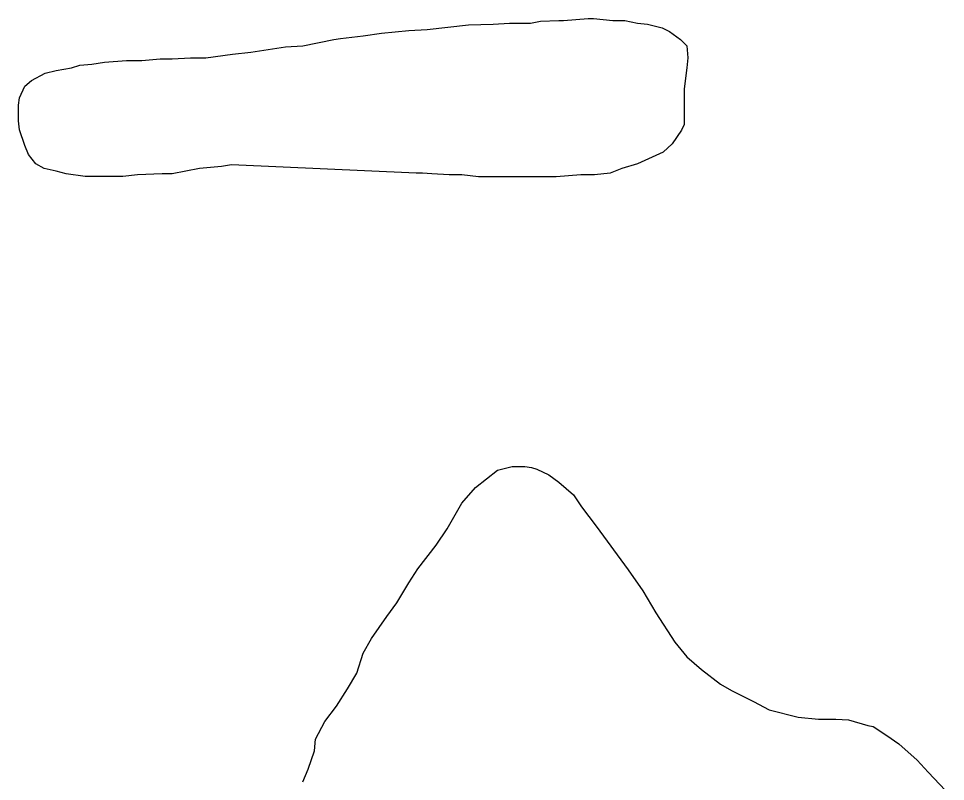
# Model space of a CAD drawing. Extents: x 3263578 to 3301413, y 764927 to 798602.
# Drawn here: x 3295980 to 3296485, y 789369 to 789784 of the extents above; entities that cross this region are included whole.
import ezdxf

# ---------------------------------------------------------------- set-up
doc = ezdxf.new("R2010")
doc.units = 0
doc.layers.add('V-SITE-VEGE', color=7, linetype='Continuous')

msp = doc.modelspace()

# ---------------------------------------------------------------- linework, layer by layer
at = {"layer": 'V-SITE-VEGE'}
for p, q in [((3296277.06, 789783.36), (3296290.5, 789784.36)), ((3296290.5, 789784.36), (3296293.49, 789784.36)), ((3296293.49, 789784.36), (3296303.95, 789783.36)), ((3296202.87, 789778.41), (3296225.27, 789780.89)), ((3296225.27, 789780.89), (3296238.72, 789781.38)), ((3296238.72, 789781.38), (3296247.68, 789781.88)), ((3296247.68, 789781.88), (3296259.13, 789781.88)), ((3296259.13, 789781.88), (3296264.61, 789782.87)), ((3296264.61, 789782.87), (3296274.57, 789783.37)), ((3296274.57, 789783.37), (3296277.06, 789783.36)), ((3296303.95, 789783.36), (3296310.42, 789783.36)), ((3296310.42, 789783.36), (3296317.39, 789781.86)), ((3296317.39, 789781.86), (3296322.87, 789781.36)), ((3296322.87, 789781.36), (3296330.83, 789779.37)), ((3296330.83, 789779.37), (3296334.82, 789777.38)), ((3296155.56, 789773.43), (3296168.01, 789774.92)), ((3296168.01, 789774.92), (3296177.97, 789776.42)), ((3296177.97, 789776.42), (3296192.91, 789777.91)), ((3296192.91, 789777.91), (3296202.87, 789778.41)), ((3296334.82, 789777.38), (3296340.79, 789772.89)), ((3296106.76, 789765.97), (3296125.69, 789768.96)), ((3296125.69, 789768.96), (3296135.14, 789769.45)), ((3296135.14, 789769.45), (3296152.08, 789772.94)), ((3296152.08, 789772.94), (3296155.56, 789773.43)), ((3296340.79, 789772.89), (3296344.28, 789769.41)), ((3296344.28, 789769.41), (3296344.77, 789762.93)), ((3296082.36, 789762.99), (3296096.8, 789764.98)), ((3296096.8, 789764.98), (3296106.76, 789765.97)), ((3296009.17, 789757.53), (3296013.65, 789759.03)), ((3296013.65, 789759.03), (3296020.12, 789759.52)), ((3296020.12, 789759.52), (3296027.09, 789760.52)), ((3296027.09, 789760.52), (3296039.04, 789761.51)), ((3296039.04, 789761.51), (3296047.51, 789761.51)), ((3296047.51, 789761.51), (3296057.47, 789762.5)), ((3296057.47, 789762.5), (3296063.94, 789762.5)), ((3296063.94, 789762.5), (3296073.9, 789762.99)), ((3296073.9, 789762.99), (3296082.36, 789762.99)), ((3296344.77, 789762.93), (3296344.27, 789757.46)), ((3295987.26, 789750.57), (3295994.72, 789754.55)), ((3295994.72, 789754.55), (3296000.7, 789756.04)), ((3296000.7, 789756.04), (3296009.17, 789757.53)), ((3296344.27, 789757.46), (3296342.78, 789746.01)), ((3295983.77, 789747.58), (3295987.26, 789750.57)), ((3295980.78, 789741.11), (3295983.77, 789747.58)), ((3296342.78, 789746.01), (3296342.77, 789726.59)), ((3295980.28, 789737.12), (3295980.78, 789741.11)), ((3295980.28, 789728.66), (3295980.28, 789737.12)), ((3295980.77, 789723.68), (3295980.28, 789728.66)), ((3295983.76, 789715.22), (3295980.77, 789723.68)), ((3296341.28, 789723.6), (3296336.3, 789716.13)), ((3296342.77, 789726.59), (3296341.28, 789723.6)), ((3295985.75, 789710.23), (3295983.76, 789715.22)), ((3296336.3, 789716.13), (3296331.32, 789711.65)), ((3295989.73, 789705.25), (3295985.75, 789710.23)), ((3296331.32, 789711.65), (3296317.37, 789705.18)), ((3295994.21, 789702.76), (3295989.73, 789705.25)), ((3296090.81, 789703.74), (3296078.86, 789702.74)), ((3296096.29, 789704.73), (3296090.81, 789703.74)), ((3296196.87, 789700.23), (3296096.29, 789704.73)), ((3296317.37, 789705.18), (3296308.91, 789702.69)), ((3296000.69, 789701.27), (3295994.21, 789702.76)), ((3296006.16, 789699.77), (3296000.69, 789701.27)), ((3296016.62, 789698.28), (3296006.16, 789699.77)), ((3296037.04, 789698.27), (3296016.62, 789698.28)), ((3296045, 789699.27), (3296037.04, 789698.27)), ((3296058.45, 789699.76), (3296045, 789699.27)), ((3296063.93, 789699.76), (3296058.45, 789699.76)), ((3296078.86, 789702.74), (3296063.93, 789699.76)), ((3296200.36, 789700.23), (3296196.87, 789700.23)), ((3296205.34, 789699.73), (3296200.36, 789700.23)), ((3296214.8, 789699.23), (3296205.34, 789699.73)), ((3296221.77, 789699.23), (3296214.8, 789699.23)), ((3296230.73, 789698.23), (3296221.77, 789699.23)), ((3296273.06, 789698.22), (3296230.73, 789698.23)), ((3296286.5, 789699.21), (3296273.06, 789698.22)), ((3296293.97, 789699.21), (3296286.5, 789699.21)), ((3296302.43, 789700.2), (3296293.97, 789699.21)), ((3296308.91, 789702.69), (3296302.43, 789700.2)), ((3296229.2, 789528.93), (3296241.15, 789538.39)), ((3296241.15, 789538.39), (3296249.12, 789540.38)), ((3296249.12, 789540.38), (3296256.09, 789540.38)), ((3296256.09, 789540.38), (3296259.58, 789539.88)), ((3296259.58, 789539.88), (3296262.56, 789538.89)), ((3296262.56, 789538.89), (3296269.04, 789535.9)), ((3296269.04, 789535.9), (3296274.51, 789531.91)), ((3296274.51, 789531.91), (3296282.48, 789524.94)), ((3296221.73, 789520.47), (3296229.2, 789528.93)), ((3296282.48, 789524.94), (3296286.96, 789518.46)), ((3296213.76, 789506.53), (3296221.73, 789520.47)), ((3296286.96, 789518.46), (3296294.92, 789508)), ((3296207.78, 789497.57), (3296213.76, 789506.53)), ((3296294.92, 789508), (3296312.34, 789484.1)), ((3296197.82, 789484.62), (3296207.78, 789497.57)), ((3296192.84, 789477.15), (3296197.82, 789484.62)), ((3296312.34, 789484.1), (3296320.31, 789472.64)), ((3296186.36, 789466.2), (3296192.84, 789477.15)), ((3296320.31, 789472.64), (3296327.28, 789460.69)), ((3296180.89, 789458.73), (3296186.36, 789466.2)), ((3296172.42, 789446.79), (3296180.89, 789458.73)), ((3296327.28, 789460.69), (3296337.73, 789444.76)), ((3296167.93, 789438.82), (3296172.42, 789446.79)), ((3296337.73, 789444.76), (3296344.2, 789436.79)), ((3296164.45, 789427.87), (3296167.93, 789438.82)), ((3296344.2, 789436.79), (3296352.17, 789429.81)), ((3296159.46, 789419.4), (3296164.45, 789427.87)), ((3296352.17, 789429.81), (3296362.62, 789421.85)), ((3296362.62, 789421.85), (3296368.6, 789418.36)), ((3296153.49, 789409.94), (3296159.46, 789419.4)), ((3296368.6, 789418.36), (3296380.54, 789412.38)), ((3296380.54, 789412.38), (3296389.01, 789407.9)), ((3296147.01, 789401.48), (3296153.49, 789409.94)), ((3296389.01, 789407.9), (3296404.94, 789403.91)), ((3296142.03, 789392.02), (3296147.01, 789401.48)), ((3296404.94, 789403.91), (3296415.9, 789402.91)), ((3296415.9, 789402.91), (3296425.36, 789402.91)), ((3296425.36, 789402.91), (3296432.33, 789402.41)), ((3296432.33, 789402.41), (3296442.79, 789399.42)), ((3296442.79, 789399.42), (3296445.77, 789398.92)), ((3296445.77, 789398.92), (3296453.24, 789393.94)), ((3296141.53, 789385.54), (3296142.03, 789392.02)), ((3296453.24, 789393.94), (3296459.71, 789389.46)), ((3296138.04, 789375.59), (3296141.53, 789385.54)), ((3296459.71, 789389.46), (3296469.67, 789380.49)), ((3296469.67, 789380.49), (3296475.64, 789374.02)), ((3296135.05, 789368.62), (3296138.04, 789375.59)), ((3296475.64, 789374.02), (3296485.1, 789364.06))]:
    msp.add_line(p, q, dxfattribs=at)

doc.saveas('drawing.dxf')
